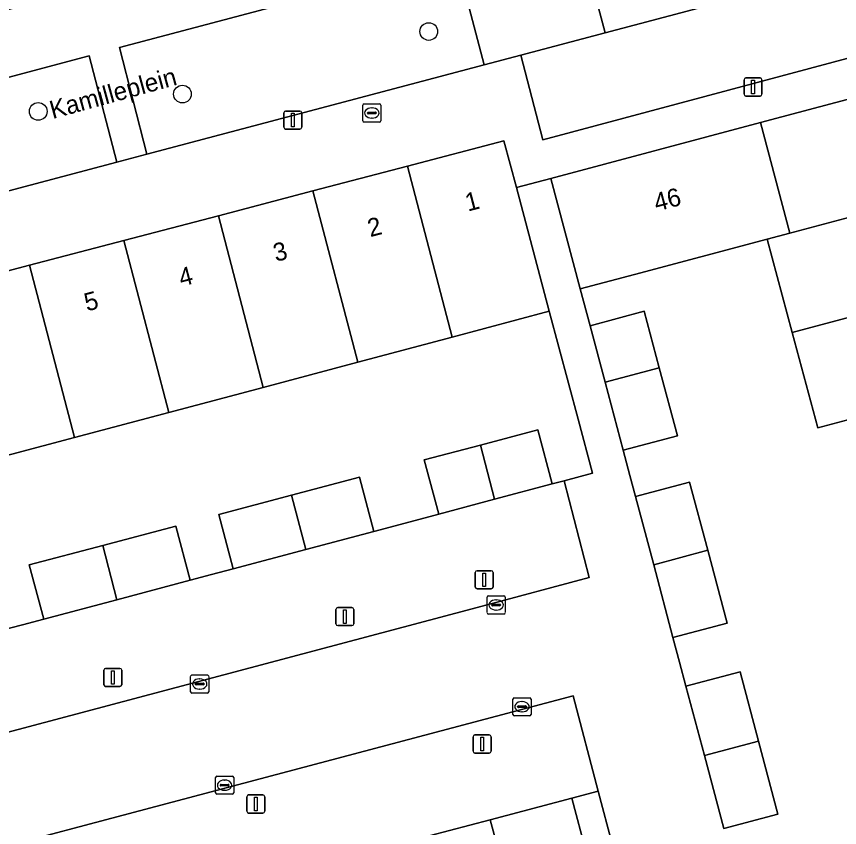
# Model space of a CAD drawing. Extents: x 162542 to 163147, y 380779 to 381521.
# Drawn here: x 162711.99 to 162757.53, y 381152.86 to 381197.72 of the extents above; entities that cross this region are included whole.
import ezdxf

# ---------------------------------------------------------------- set-up
doc = ezdxf.new("R2010")
doc.units = 0
for name, color, linetype in [('IMGEO_Boom', 7, 'Continuous'), ('IMGEO_Brandkraan', 7, 'Continuous'), ('IMGEO_Erf', 7, 'Continuous'), ('IMGEO_Groenvoorziening', 7, 'Continuous'), ('IMGEO_Kolk', 7, 'Continuous'), ('IMGEO_Lichtmast', 7, 'Continuous'), ('IMGEO_Muur', 7, 'Continuous'), ('IMGEO_Openbare_ruimte_label', 7, 'Continuous'), ('IMGEO_Pand', 7, 'Continuous'), ('IMGEO_Pand_nummerreeks', 7, 'Continuous'), ('IMGEO_Parkeervlak_open', 7, 'Continuous'), ('IMGEO_Rijbaan_lokaal_open', 7, 'Continuous'), ('IMGEO_Voetpad_open', 7, 'Continuous')]:
    doc.layers.add(name, color=color, linetype=linetype)

msp = doc.modelspace()

# ---------------------------------------------------------------- linework, layer by layer
at = {"layer": 'IMGEO_Boom'}
for centre in [(162734.804, 381196.886), (162721.175, 381193.426), (162713.195, 381192.467)]:
    msp.add_circle(centre, 0.489, dxfattribs=at)
at = {"layer": 'IMGEO_Brandkraan'}
for p, q in [((162731.157, 381191.954), (162731.157, 381192.806)), ((162731.232, 381192.88), (162732.084, 381192.88)), ((162731.645, 381192.66), (162731.67, 381192.66)), ((162732.158, 381192.806), (162732.158, 381191.954)), ((162731.416, 381192.374), (162731.416, 381192.386)), ((162731.854, 381192.337), (162731.456, 381192.337)), ((162731.459, 381192.423), (162731.857, 381192.423)), ((162731.668, 381192.1), (162731.643, 381192.1)), ((162731.9, 381192.386), (162731.9, 381192.374)), ((162732.084, 381191.88), (162731.232, 381191.88))]:
    msp.add_line(p, q, dxfattribs=at)
for points in [[(162731.157, 381191.954), (162731.157, 381192.806)], [(162731.232, 381192.88), (162732.084, 381192.88)], [(162732.158, 381192.806), (162732.158, 381191.954)], [(162732.084, 381191.88), (162731.232, 381191.88)]]:
    msp.add_lwpolyline(points, dxfattribs=at)
for centre, radius, start, end in [((162731.234, 381192.804), 0.0765, 91.552, 178.448), ((162731.234, 381192.804), 0.0765, 91.552, 178.448), ((162732.082, 381192.804), 0.0765, 1.552, 88.448), ((162732.082, 381192.804), 0.0765, 1.552, 88.448), ((162731.456, 381192.383), 0.0403, 85.8775, 175.7526), ((162731.453, 381192.373), 0.0366, 178.938, 274.7102), ((162731.857, 381192.38), 0.043, 264.8664, 352.4533), ((162731.861, 381192.385), 0.0386, 1.7309, 96.639), ((162731.234, 381191.956), 0.0765, 181.552, 268.448), ((162731.234, 381191.956), 0.0765, 181.552, 268.448), ((162732.082, 381191.956), 0.0765, 271.552, 358.448), ((162732.082, 381191.956), 0.0765, 271.552, 358.448)]:
    msp.add_arc(centre, radius, start, end, dxfattribs=at)
for centre, major_axis, ratio, start_param, end_param in [((162731.644, 381192.38), (-0.387, 0.002), 0.722429, 4.712389, 7.853982), ((162731.669, 381192.38), (-0.39, 0.002), 0.717154, 1.570796, 4.712389)]:
    msp.add_ellipse(centre, major_axis=major_axis, ratio=ratio, start_param=start_param, end_param=end_param, dxfattribs=at)
at = {"layer": 'IMGEO_Erf'}
for points in [[(162758.819, 381175.626), (162756.322, 381174.966), (162754.906, 381180.247), (162753.523, 381185.406), (162746.182, 381183.451), (162743.185, 381182.653), (162743.728, 381180.615), (162746.724, 381181.413), (162747.554, 381178.293), (162748.557, 381174.524), (162745.562, 381173.726), (162745.933, 381172.332), (162746.241, 381171.174), (162749.237, 381171.971), (162750.241, 381168.195), (162751.311, 381164.175), (162748.315, 381163.378), (162748.681, 381162.004), (162749.032, 381160.683), (162752.028, 381161.479), (162753.051, 381157.635), (162754.122, 381153.608), (162751.126, 381152.812)], [(162711.113, 381163.753), (162712.331, 381164.077), (162713.498, 381164.387), (162712.702, 381167.384), (162716.768, 381168.464), (162720.812, 381169.538), (162721.598, 381166.54), (162722.777, 381166.853), (162723.983, 381167.173), (162723.197, 381170.171), (162727.215, 381171.239), (162730.972, 381172.237), (162731.758, 381169.239), (162733.224, 381169.629), (162735.352, 381170.194), (162734.556, 381173.19), (162737.661, 381174.015), (162740.837, 381174.859), (162741.633, 381171.863), (162742.3, 381172.04), (162743.868, 381172.457), (162743.072, 381175.453), (162741.474, 381181.412), (162736.097, 381179.983), (162730.873, 381178.595), (162725.65, 381177.207), (162720.427, 381175.819), (162715.203, 381174.431), (162709.98, 381173.043)], [(162744.969, 381151.884), (162744.174, 381154.881), (162742.727, 381154.497), (162743.521, 381151.5)]]:
    msp.add_lwpolyline(points, dxfattribs=at)
at = {"layer": 'IMGEO_Groenvoorziening'}
for points in [[(162763.302, 381208.084), (162743.002, 381202.706), (162744.562, 381196.817), (162764.861, 381202.201)], [(162736.313, 381200.934), (162717.693, 381196.001), (162719.198, 381190.095), (162737.873, 381195.045)], [(162700.785, 381185.215), (162717.541, 381189.656), (162716.019, 381195.533), (162699.246, 381191.087)]]:
    msp.add_lwpolyline(points, close=True, dxfattribs=at)
at = {"layer": 'IMGEO_Kolk'}
for p, q in [((162738.104, 381165.673), (162738.956, 381165.673)), ((162738.029, 381164.747), (162738.029, 381165.599)), ((162738.288, 381165.167), (162738.288, 381165.179)), ((162738.331, 381165.216), (162738.729, 381165.216)), ((162738.517, 381165.453), (162738.542, 381165.453)), ((162738.772, 381165.179), (162738.772, 381165.167)), ((162739.03, 381165.599), (162739.03, 381164.747)), ((162738.726, 381165.13), (162738.328, 381165.13)), ((162738.54, 381164.893), (162738.515, 381164.893)), ((162738.956, 381164.673), (162738.104, 381164.673)), ((162721.628, 381160.374), (162721.628, 381161.226)), ((162721.703, 381161.3), (162722.555, 381161.3)), ((162722.116, 381161.08), (162722.141, 381161.08)), ((162722.629, 381161.226), (162722.629, 381160.374)), ((162721.887, 381160.794), (162721.887, 381160.806)), ((162722.325, 381160.757), (162721.927, 381160.757)), ((162721.93, 381160.843), (162722.328, 381160.843)), ((162722.371, 381160.806), (162722.371, 381160.794)), ((162722.555, 381160.3), (162721.703, 381160.3)), ((162722.139, 381160.52), (162722.114, 381160.52)), ((162739.461, 381159.12), (162739.461, 381159.972)), ((162739.536, 381160.046), (162740.388, 381160.046)), ((162739.949, 381159.826), (162739.974, 381159.826)), ((162740.462, 381159.972), (162740.462, 381159.12)), ((162739.72, 381159.54), (162739.72, 381159.552)), ((162740.158, 381159.503), (162739.76, 381159.503)), ((162739.763, 381159.589), (162740.161, 381159.589)), ((162739.972, 381159.266), (162739.947, 381159.266)), ((162740.204, 381159.552), (162740.204, 381159.54)), ((162740.388, 381159.046), (162739.536, 381159.046)), ((162723.009, 381154.781), (162723.009, 381155.633)), ((162723.084, 381155.707), (162723.936, 381155.707)), ((162724.01, 381155.633), (162724.01, 381154.781)), ((162723.268, 381155.201), (162723.268, 381155.213)), ((162723.706, 381155.164), (162723.308, 381155.164)), ((162723.311, 381155.25), (162723.709, 381155.25)), ((162723.497, 381155.487), (162723.522, 381155.487)), ((162723.752, 381155.213), (162723.752, 381155.201)), ((162723.936, 381154.707), (162723.084, 381154.707)), ((162723.52, 381154.927), (162723.495, 381154.927))]:
    msp.add_line(p, q, dxfattribs=at)
for points in [[(162738.104, 381165.673), (162738.956, 381165.673)], [(162738.029, 381164.747), (162738.029, 381165.599)], [(162739.03, 381165.599), (162739.03, 381164.747)], [(162738.956, 381164.673), (162738.104, 381164.673)], [(162721.628, 381160.374), (162721.628, 381161.226)], [(162721.703, 381161.3), (162722.555, 381161.3)], [(162722.629, 381161.226), (162722.629, 381160.374)], [(162722.555, 381160.3), (162721.703, 381160.3)], [(162739.461, 381159.12), (162739.461, 381159.972)], [(162739.536, 381160.046), (162740.388, 381160.046)], [(162740.462, 381159.972), (162740.462, 381159.12)], [(162740.388, 381159.046), (162739.536, 381159.046)], [(162723.009, 381154.781), (162723.009, 381155.633)], [(162723.084, 381155.707), (162723.936, 381155.707)], [(162724.01, 381155.633), (162724.01, 381154.781)], [(162723.936, 381154.707), (162723.084, 381154.707)]]:
    msp.add_lwpolyline(points, dxfattribs=at)
for centre, radius, start, end in [((162738.106, 381165.597), 0.0765, 91.552, 178.448), ((162738.106, 381165.597), 0.0765, 91.552, 178.448), ((162738.954, 381165.597), 0.0765, 1.552, 88.448), ((162738.954, 381165.597), 0.0765, 1.552, 88.448), ((162738.328, 381165.176), 0.0403, 85.8775, 175.7526), ((162738.325, 381165.166), 0.0366, 178.938, 274.7102), ((162738.729, 381165.173), 0.043, 264.8664, 352.4533), ((162738.733, 381165.178), 0.0386, 1.7309, 96.639), ((162738.106, 381164.749), 0.0765, 181.552, 268.448), ((162738.106, 381164.749), 0.0765, 181.552, 268.448), ((162738.954, 381164.749), 0.0765, 271.552, 358.448), ((162738.954, 381164.749), 0.0765, 271.552, 358.448), ((162721.705, 381161.224), 0.0765, 91.552, 178.448), ((162721.705, 381161.224), 0.0765, 91.552, 178.448), ((162722.553, 381161.224), 0.0765, 1.552, 88.448), ((162722.553, 381161.224), 0.0765, 1.552, 88.448), ((162721.927, 381160.803), 0.0403, 85.8775, 175.7526), ((162721.924, 381160.793), 0.0366, 178.938, 274.7102), ((162722.328, 381160.8), 0.043, 264.8664, 352.4533), ((162722.332, 381160.805), 0.0386, 1.7309, 96.639), ((162721.705, 381160.376), 0.0765, 181.552, 268.448), ((162721.705, 381160.376), 0.0765, 181.552, 268.448), ((162722.553, 381160.376), 0.0765, 271.552, 358.448), ((162722.553, 381160.376), 0.0765, 271.552, 358.448), ((162739.538, 381159.97), 0.0765, 91.552, 178.448), ((162739.538, 381159.97), 0.0765, 91.552, 178.448), ((162740.386, 381159.97), 0.0765, 1.552, 88.448), ((162740.386, 381159.97), 0.0765, 1.552, 88.448), ((162739.76, 381159.549), 0.0403, 85.8775, 175.7526), ((162739.757, 381159.539), 0.0366, 178.938, 274.7102), ((162740.161, 381159.546), 0.043, 264.8664, 352.4533), ((162740.165, 381159.551), 0.0386, 1.7309, 96.639), ((162739.538, 381159.122), 0.0765, 181.552, 268.448), ((162739.538, 381159.122), 0.0765, 181.552, 268.448), ((162740.386, 381159.122), 0.0765, 271.552, 358.448), ((162740.386, 381159.122), 0.0765, 271.552, 358.448), ((162723.086, 381155.631), 0.0765, 91.552, 178.448), ((162723.086, 381155.631), 0.0765, 91.552, 178.448), ((162723.934, 381155.631), 0.0765, 1.552, 88.448), ((162723.934, 381155.631), 0.0765, 1.552, 88.448), ((162723.308, 381155.21), 0.0403, 85.8775, 175.7526), ((162723.305, 381155.2), 0.0366, 178.938, 274.7102), ((162723.709, 381155.207), 0.043, 264.8664, 352.4533), ((162723.713, 381155.212), 0.0386, 1.7309, 96.639), ((162723.086, 381154.783), 0.0765, 181.552, 268.448), ((162723.086, 381154.783), 0.0765, 181.552, 268.448), ((162723.934, 381154.783), 0.0765, 271.552, 358.448), ((162723.934, 381154.783), 0.0765, 271.552, 358.448)]:
    msp.add_arc(centre, radius, start, end, dxfattribs=at)
for centre, major_axis, ratio, start_param, end_param in [((162738.516, 381165.173), (-0.387, 0.002), 0.722429, 4.712389, 7.853982), ((162738.541, 381165.173), (-0.39, 0.002), 0.717154, 1.570796, 4.712389), ((162722.115, 381160.8), (-0.387, 0.002), 0.722429, 4.712389, 7.853982), ((162722.14, 381160.8), (-0.39, 0.002), 0.717154, 1.570796, 4.712389), ((162739.948, 381159.546), (-0.387, 0.002), 0.722429, 4.712389, 7.853982), ((162739.973, 381159.546), (-0.39, 0.002), 0.717154, 1.570796, 4.712389), ((162723.496, 381155.207), (-0.387, 0.002), 0.722429, 4.712389, 7.853982), ((162723.521, 381155.207), (-0.39, 0.002), 0.717154, 1.570796, 4.712389)]:
    msp.add_ellipse(centre, major_axis=major_axis, ratio=ratio, start_param=start_param, end_param=end_param, dxfattribs=at)
at = {"layer": 'IMGEO_Lichtmast'}
for p, q in [((162752.349, 381194.316), (162753.139, 381194.316)), ((162753.139, 381194.316), (162752.349, 381194.316)), ((162752.249, 381193.416), (162752.249, 381194.216)), ((162752.249, 381194.216), (162752.249, 381193.416)), ((162753.239, 381194.216), (162753.239, 381193.416)), ((162753.239, 381193.416), (162753.239, 381194.216)), ((162753.139, 381193.316), (162752.349, 381193.316)), ((162752.349, 381193.316), (162753.139, 381193.316)), ((162726.884, 381192.487), (162727.674, 381192.487)), ((162727.674, 381192.487), (162726.884, 381192.487)), ((162726.784, 381191.587), (162726.784, 381192.387)), ((162726.784, 381192.387), (162726.784, 381191.587)), ((162727.774, 381192.387), (162727.774, 381191.587)), ((162727.774, 381191.587), (162727.774, 381192.387)), ((162727.674, 381191.487), (162726.884, 381191.487)), ((162726.884, 381191.487), (162727.674, 381191.487)), ((162737.474, 381167.064), (162738.264, 381167.064)), ((162738.264, 381167.064), (162737.474, 381167.064)), ((162737.374, 381166.164), (162737.374, 381166.964)), ((162737.374, 381166.964), (162737.374, 381166.164)), ((162738.364, 381166.964), (162738.364, 381166.164)), ((162738.364, 381166.164), (162738.364, 381166.964)), ((162738.264, 381166.064), (162737.474, 381166.064)), ((162737.474, 381166.064), (162738.264, 381166.064)), ((162729.665, 381164.131), (162729.665, 381164.931)), ((162729.665, 381164.931), (162729.665, 381164.131)), ((162729.765, 381165.031), (162730.555, 381165.031)), ((162730.555, 381165.031), (162729.765, 381165.031)), ((162730.655, 381164.931), (162730.655, 381164.131)), ((162730.655, 381164.131), (162730.655, 381164.931)), ((162730.555, 381164.031), (162729.765, 381164.031)), ((162729.765, 381164.031), (162730.555, 381164.031)), ((162716.825, 381160.764), (162716.825, 381161.564)), ((162716.825, 381161.564), (162716.825, 381160.764)), ((162716.925, 381161.664), (162717.715, 381161.664)), ((162717.715, 381161.664), (162716.925, 381161.664)), ((162717.815, 381161.564), (162717.815, 381160.764)), ((162717.815, 381160.764), (162717.815, 381161.564)), ((162717.715, 381160.664), (162716.925, 381160.664)), ((162716.925, 381160.664), (162717.715, 381160.664)), ((162737.257, 381157.085), (162737.257, 381157.885)), ((162737.257, 381157.885), (162737.257, 381157.085)), ((162737.357, 381157.985), (162738.147, 381157.985)), ((162738.147, 381157.985), (162737.357, 381157.985)), ((162738.247, 381157.885), (162738.247, 381157.085)), ((162738.247, 381157.085), (162738.247, 381157.885)), ((162738.147, 381156.985), (162737.357, 381156.985)), ((162737.357, 381156.985), (162738.147, 381156.985)), ((162724.736, 381153.767), (162724.736, 381154.567)), ((162724.736, 381154.567), (162724.736, 381153.767)), ((162724.836, 381154.667), (162725.626, 381154.667)), ((162725.626, 381154.667), (162724.836, 381154.667)), ((162725.726, 381154.567), (162725.726, 381153.767)), ((162725.726, 381153.767), (162725.726, 381154.567)), ((162725.626, 381153.667), (162724.836, 381153.667)), ((162724.836, 381153.667), (162725.626, 381153.667))]:
    msp.add_line(p, q, dxfattribs=at)
for points in [[(162752.669, 381194.191), (162752.819, 381194.191), (162752.819, 381193.441), (162752.669, 381193.441), (162752.669, 381194.191)], [(162727.204, 381192.362), (162727.354, 381192.362), (162727.354, 381191.612), (162727.204, 381191.612), (162727.204, 381192.362)], [(162737.794, 381166.939), (162737.944, 381166.939), (162737.944, 381166.189), (162737.794, 381166.189), (162737.794, 381166.939)], [(162730.085, 381164.906), (162730.235, 381164.906), (162730.235, 381164.156), (162730.085, 381164.156), (162730.085, 381164.906)], [(162717.245, 381161.539), (162717.395, 381161.539), (162717.395, 381160.789), (162717.245, 381160.789), (162717.245, 381161.539)], [(162737.677, 381157.86), (162737.827, 381157.86), (162737.827, 381157.11), (162737.677, 381157.11), (162737.677, 381157.86)], [(162725.156, 381154.542), (162725.306, 381154.542), (162725.306, 381153.792), (162725.156, 381153.792), (162725.156, 381154.542)]]:
    msp.add_lwpolyline(points, dxfattribs=at)
for centre, start, end in [((162752.349, 381194.216), 90, 180), ((162752.349, 381194.216), 90, 180), ((162753.139, 381194.216), 0, 90), ((162753.139, 381194.216), 360, 90), ((162752.349, 381193.416), 180, 270), ((162752.349, 381193.416), 180, 270), ((162753.139, 381193.416), 270, 0), ((162753.139, 381193.416), 270, 0), ((162726.884, 381192.387), 90, 180), ((162726.884, 381192.387), 90, 180), ((162727.674, 381192.387), 0, 90), ((162727.674, 381192.387), 360, 90), ((162726.884, 381191.587), 180, 270), ((162726.884, 381191.587), 180, 270), ((162727.674, 381191.587), 270, 0), ((162727.674, 381191.587), 270, 0), ((162737.474, 381166.964), 90, 180), ((162737.474, 381166.964), 90, 180), ((162738.264, 381166.964), 0, 90), ((162738.264, 381166.964), 360, 90), ((162737.474, 381166.164), 180, 270), ((162737.474, 381166.164), 180, 270), ((162738.264, 381166.164), 270, 0), ((162738.264, 381166.164), 270, 0), ((162729.765, 381164.931), 90, 180), ((162729.765, 381164.931), 90, 180), ((162730.555, 381164.931), 0, 90), ((162730.555, 381164.931), 360, 90), ((162729.765, 381164.131), 180, 270), ((162729.765, 381164.131), 180, 270), ((162730.555, 381164.131), 270, 0), ((162730.555, 381164.131), 270, 0), ((162716.925, 381161.564), 90, 180), ((162716.925, 381161.564), 90, 180), ((162717.715, 381161.564), 0, 90), ((162717.715, 381161.564), 360, 90), ((162716.925, 381160.764), 180, 270), ((162716.925, 381160.764), 180, 270), ((162717.715, 381160.764), 270, 0), ((162717.715, 381160.764), 270, 0), ((162737.357, 381157.885), 90, 180), ((162737.357, 381157.885), 90, 180), ((162738.147, 381157.885), 0, 90), ((162738.147, 381157.885), 360, 90), ((162737.357, 381157.085), 180, 270), ((162737.357, 381157.085), 180, 270), ((162738.147, 381157.085), 270, 0), ((162738.147, 381157.085), 270, 0), ((162724.836, 381154.567), 90, 180), ((162724.836, 381154.567), 90, 180), ((162725.626, 381154.567), 0, 90), ((162725.626, 381154.567), 360, 90), ((162724.836, 381153.767), 180, 270), ((162724.836, 381153.767), 180, 270), ((162725.626, 381153.767), 270, 0), ((162725.626, 381153.767), 270, 0)]:
    msp.add_arc(centre, 0.1, start, end, dxfattribs=at)
at = {"layer": 'IMGEO_Muur'}
msp.add_lwpolyline([(162741.474, 381181.412), (162743.072, 381175.453)], dxfattribs=at)
at = {"layer": 'IMGEO_Pand'}
for points in [[(162753.162, 381191.849), (162754.786, 381185.742), (162766.391, 381188.826), (162764.767, 381194.933)], [(162753.162, 381191.849), (162741.558, 381188.764), (162743.185, 381182.653), (162746.182, 381183.451), (162753.523, 381185.406), (162754.786, 381185.742)], [(162733.618, 381189.439), (162736.097, 381179.983), (162741.474, 381181.412), (162739.649, 381188.256), (162738.96, 381190.839)], [(162730.873, 381178.595), (162736.097, 381179.983), (162733.618, 381189.439), (162728.39, 381188.068)], [(162754.786, 381185.742), (162753.523, 381185.406), (162754.906, 381180.247), (162767.763, 381183.664), (162766.391, 381188.826)], [(162725.65, 381177.207), (162730.873, 381178.595), (162728.39, 381188.068), (162723.162, 381186.697)], [(162717.934, 381185.327), (162720.427, 381175.819), (162725.65, 381177.207), (162723.162, 381186.697)], [(162717.934, 381185.327), (162712.706, 381183.956), (162715.203, 381174.431), (162720.427, 381175.819)], [(162715.203, 381174.431), (162712.706, 381183.956), (162707.478, 381182.586), (162709.98, 381173.043)], [(162758.819, 381175.626), (162758.786, 381175.748), (162769.135, 381178.499), (162767.763, 381183.664), (162754.906, 381180.247), (162756.322, 381174.966)], [(162746.724, 381181.413), (162743.728, 381180.615), (162744.558, 381177.496), (162747.554, 381178.293)], [(162747.554, 381178.293), (162744.558, 381177.496), (162745.562, 381173.726), (162748.557, 381174.524)], [(162740.837, 381174.859), (162737.661, 381174.015), (162738.447, 381171.017), (162741.633, 381171.863)], [(162737.661, 381174.015), (162734.556, 381173.19), (162735.352, 381170.194), (162738.447, 381171.017)], [(162730.972, 381172.237), (162727.215, 381171.239), (162728.001, 381168.241), (162731.758, 381169.239)], [(162749.237, 381171.971), (162746.241, 381171.174), (162747.249, 381167.386), (162750.241, 381168.195)], [(162727.215, 381171.239), (162723.197, 381170.171), (162723.983, 381167.173), (162728.001, 381168.241)], [(162720.812, 381169.538), (162716.768, 381168.464), (162717.554, 381165.465), (162721.598, 381166.54)], [(162716.768, 381168.464), (162712.702, 381167.384), (162713.498, 381164.387), (162717.554, 381165.465)], [(162750.241, 381168.195), (162747.249, 381167.386), (162748.315, 381163.378), (162751.311, 381164.175)], [(162752.028, 381161.479), (162749.032, 381160.683), (162750.055, 381156.839), (162753.051, 381157.635)], [(162753.051, 381157.635), (162750.055, 381156.839), (162751.126, 381152.812), (162754.122, 381153.608)], [(162742.727, 381154.497), (162738.209, 381153.299), (162739.006, 381150.303), (162743.521, 381151.5)], [(162738.209, 381153.299), (162733.695, 381152.102), (162734.492, 381149.106), (162739.006, 381150.303)]]:
    msp.add_lwpolyline(points, close=True, dxfattribs=at)
at = {"layer": 'IMGEO_Parkeervlak_open'}
msp.add_lwpolyline([(162683.755, 381150.773), (162737.761, 381165.114), (162743.677, 381166.685), (162742.3, 381172.04), (162741.633, 381171.863), (162738.447, 381171.017), (162735.352, 381170.194), (162733.224, 381169.629), (162731.758, 381169.239), (162728.001, 381168.241), (162723.983, 381167.173), (162722.777, 381166.853), (162721.598, 381166.54), (162717.554, 381165.465), (162713.498, 381164.387), (162712.331, 381164.077), (162711.113, 381163.753)], dxfattribs=at)
msp.add_lwpolyline([(162720.795, 381148.682), (162722.057, 381149.017), (162726.6, 381150.221), (162731.076, 381151.408), (162732.404, 381151.76), (162733.695, 381152.102), (162738.209, 381153.299), (162742.727, 381154.497), (162744.174, 381154.881), (162742.8, 381160.155), (162686.579, 381145.246), (162685.757, 381144.981), (162687.17, 381139.767), (162687.51, 381139.857), (162691.773, 381140.987), (162696.34, 381142.198), (162697.578, 381142.526), (162698.832, 381142.859), (162703.382, 381144.065), (162707.914, 381145.267), (162709.186, 381145.604), (162710.46, 381145.942), (162714.991, 381147.143), (162719.469, 381148.33)], close=True, dxfattribs=at)
at = {"layer": 'IMGEO_Rijbaan_lokaal_open'}
for points in [[(162751.126, 381152.812), (162750.055, 381156.839), (162749.032, 381160.683), (162748.681, 381162.004), (162748.315, 381163.378), (162747.249, 381167.386), (162746.241, 381171.174), (162745.933, 381172.332), (162745.562, 381173.726), (162744.558, 381177.496), (162743.728, 381180.615), (162743.185, 381182.653), (162741.558, 381188.764), (162739.649, 381188.256), (162741.474, 381181.412), (162743.072, 381175.453), (162743.868, 381172.457), (162742.3, 381172.04), (162743.677, 381166.685), (162737.761, 381165.114), (162683.755, 381150.773)], [(162686.579, 381145.246), (162742.8, 381160.155), (162744.174, 381154.881), (162744.969, 381151.884)]]:
    msp.add_lwpolyline(points, dxfattribs=at)
at = {"layer": 'IMGEO_Voetpad_open'}
msp.add_lwpolyline([(162864.115, 381283.64), (162872.439, 381291.347), (162871.434, 381295.246), (162870.795, 381295.515), (162862.582, 381287.674), (162840.913, 381267.294), (162839.922, 381266.362), (162801.587, 381230.307), (162797.686, 381227.138), (162787.433, 381220.358), (162785.212, 381218.724), (162773.466, 381210.777), (162763.302, 381208.084), (162764.861, 381202.201), (162744.562, 381196.817), (162739.9, 381195.582), (162741.119, 381190.891), (162766.134, 381197.592), (162774.367, 381199.798), (162775.779, 381206.104), (162787.491, 381214.105), (162788.325, 381214.675), (162796.372, 381220.172), (162796.565, 381219.956)], close=True, dxfattribs=at)
for points in [[(162758.984, 381216.704), (162749.165, 381214.108), (162745.669, 381213.183), (162735.925, 381210.607), (162733.907, 381210.073), (162734.886, 381206.386), (162735.396, 381204.465), (162736.313, 381200.934), (162737.873, 381195.045), (162739.9, 381195.582), (162744.562, 381196.817), (162743.002, 381202.706), (162763.302, 381208.084)], [(162670.936, 381177.305), (162672.612, 381177.749), (162671.064, 381183.564), (162697.537, 381190.645), (162699.108, 381184.771), (162700.785, 381185.215), (162699.246, 381191.087), (162716.019, 381195.533), (162717.541, 381189.656), (162719.198, 381190.095), (162717.693, 381196.001), (162736.313, 381200.934), (162735.396, 381204.465), (162690.949, 381192.615), (162688.758, 381192.072), (162678.158, 381189.24), (162654.703, 381182.974)], [(162766.134, 381197.592), (162741.119, 381190.891), (162739.9, 381195.582), (162737.873, 381195.045), (162719.198, 381190.095), (162717.541, 381189.656), (162700.785, 381185.215), (162699.108, 381184.771), (162672.612, 381177.749), (162670.936, 381177.305)], [(162670.743, 381172.955), (162676.111, 381174.362), (162681.339, 381175.733), (162686.566, 381177.103), (162691.794, 381178.474), (162697.022, 381179.845), (162702.25, 381181.215), (162707.478, 381182.586), (162712.706, 381183.956), (162717.934, 381185.327), (162723.162, 381186.697), (162728.39, 381188.068), (162733.618, 381189.439), (162738.96, 381190.839), (162739.649, 381188.256), (162741.558, 381188.764), (162753.162, 381191.849), (162764.767, 381194.933)]]:
    msp.add_lwpolyline(points, dxfattribs=at)

# ---------------------------------------------------------------- texts
at = {"layer": 'IMGEO_Openbare_ruimte_label'}
msp.add_text('Kamilleplein', height=1, rotation=15.3707, dxfattribs=at).set_placement((162713.989, 381192.043))
at = {"layer": 'IMGEO_Pand_nummerreeks'}
for s, rotation, p in [('1', 14.6903, (162736.965, 381186.925)), ('46', 14.8843, (162747.407, 381186.925)), ('2', 14.6903, (162731.567, 381185.51)), ('3', 14.6903, (162726.345, 381184.141)), ('4', 14.6903, (162721.117, 381182.77)), ('5', 14.6903, (162715.889, 381181.4))]:
    msp.add_text(s, height=1, rotation=rotation, dxfattribs=at).set_placement(p)

doc.saveas('drawing.dxf')
